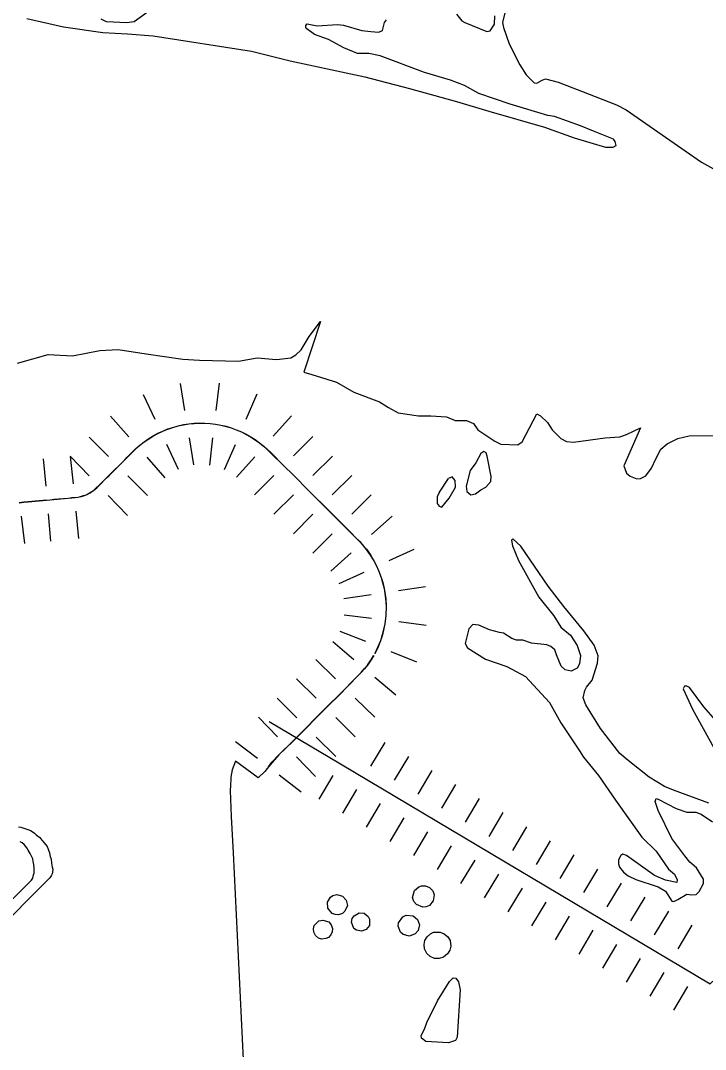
# Model space of a CAD drawing. Extents: x -19 to 366, y -4 to 359.
# Drawn here: x 158.168 to 158.875, y 190.486 to 191.549 of the extents above; entities that cross this region are included whole.
import ezdxf

# ---------------------------------------------------------------- set-up
doc = ezdxf.new("R2010")
doc.units = 0
for name, color, linetype in [('Level 29', 7, 'Continuous'), ('Level 33', 7, 'Continuous'), ('Level 35', 7, 'Continuous'), ('Level 57', 7, 'Continuous'), ('Level 60', 7, 'Continuous'), ('Level 9', 7, 'Continuous')]:
    doc.layers.add(name, color=color, linetype=linetype)

msp = doc.modelspace()

# ---------------------------------------------------------------- linework, layer by layer
at = {"layer": 'Level 29'}
for p, q in [((158.3374, 191.1458), (158.3329, 191.1738)), ((158.3697, 191.146), (158.3731, 191.1742)), ((158.3697, 191.146), (158.3731, 191.1742)), ((158.3066, 191.1365), (158.2945, 191.1622)), ((158.4008, 191.137), (158.4121, 191.1631)), ((158.2794, 191.1188), (158.2606, 191.1401)), ((158.2794, 191.1188), (158.2606, 191.1401)), ((158.4285, 191.1193), (158.4474, 191.1405)), ((158.2585, 191.0983), (158.2385, 191.1184)), ((158.3465, 191.0897), (158.342, 191.1177)), ((158.363, 191.0896), (158.3663, 191.1178)), ((158.363, 191.0896), (158.3663, 191.1178)), ((158.4495, 191.099), (158.4695, 191.1191)), ((158.4495, 191.099), (158.4695, 191.1191)), ((158.3307, 191.085), (158.3186, 191.1107)), ((158.3783, 191.0848), (158.3896, 191.1109)), ((158.2387, 191.0785), (158.219, 191.0989)), ((158.2222, 191.0702), (158.2194, 191.0984)), ((158.2222, 191.0702), (158.2194, 191.0984)), ((158.3171, 191.0763), (158.2983, 191.0976)), ((158.3171, 191.0763), (158.2983, 191.0976)), ((158.3906, 191.0769), (158.4096, 191.0981)), ((158.4696, 191.0788), (158.4898, 191.0988)), ((158.194, 191.0676), (158.1915, 191.0959)), ((158.2987, 191.0582), (158.2786, 191.0783)), ((158.4094, 191.0587), (158.4294, 191.0789)), ((158.4094, 191.0587), (158.4294, 191.0789)), ((158.4896, 191.0587), (158.5097, 191.0788)), ((158.278, 191.0375), (158.2583, 191.058)), ((158.4292, 191.0388), (158.4494, 191.0588)), ((158.5097, 191.0387), (158.5298, 191.0588)), ((158.5097, 191.0387), (158.5298, 191.0588)), ((158.1722, 191.0084), (158.1688, 191.0366)), ((158.1991, 191.011), (158.1966, 191.0393)), ((158.2278, 191.0136), (158.225, 191.0419)), ((158.2278, 191.0136), (158.225, 191.0419)), ((158.4494, 191.0186), (158.4695, 191.0387)), ((158.5302, 191.0179), (158.5513, 191.0369)), ((158.4696, 190.9984), (158.4896, 191.0186)), ((158.4696, 190.9984), (158.4896, 191.0186)), ((158.5483, 190.9908), (158.5741, 191.0026)), ((158.488, 190.98), (158.5091, 190.999)), ((158.4966, 190.9671), (158.5224, 190.979)), ((158.5579, 190.96), (158.586, 190.9641)), ((158.5579, 190.96), (158.586, 190.9641)), ((158.5016, 190.9516), (158.5297, 190.9558)), ((158.5016, 190.9516), (158.5297, 190.9558)), ((158.502, 190.9348), (158.5302, 190.9313)), ((158.5584, 190.9278), (158.5866, 190.9243)), ((158.4974, 190.9181), (158.5238, 190.9075)), ((158.512, 190.8885), (158.4903, 190.9069)), ((158.5501, 190.897), (158.5765, 190.8864)), ((158.493, 190.8688), (158.4727, 190.8887)), ((158.473, 190.8487), (158.4528, 190.8688)), ((158.473, 190.8487), (158.4528, 190.8688)), ((158.5553, 190.8517), (158.5336, 190.8701)), ((158.453, 190.8286), (158.4328, 190.8486)), ((158.5336, 190.829), (158.5133, 190.8489)), ((158.433, 190.8088), (158.4133, 190.8293)), ((158.5133, 190.8087), (158.4931, 190.8287)), ((158.5133, 190.8087), (158.4931, 190.8287)), ((158.4123, 190.7864), (158.3898, 190.8038)), ((158.4932, 190.7885), (158.4731, 190.8086)), ((158.5295, 190.7787), (158.5441, 190.8031)), ((158.4724, 190.7679), (158.4527, 190.7883)), ((158.5539, 190.7642), (158.5685, 190.7886)), ((158.4574, 190.7518), (158.4348, 190.7691)), ((158.4761, 190.7444), (158.4906, 190.7688)), ((158.4761, 190.7444), (158.4906, 190.7688)), ((158.5784, 190.7496), (158.5929, 190.7741)), ((158.5784, 190.7496), (158.5929, 190.7741)), ((158.6028, 190.7351), (158.6173, 190.7595)), ((158.5005, 190.7299), (158.515, 190.7543)), ((158.5249, 190.7154), (158.5394, 190.7398)), ((158.6272, 190.7206), (158.6417, 190.745)), ((158.5493, 190.7008), (158.5638, 190.7252)), ((158.5493, 190.7008), (158.5638, 190.7252)), ((158.6516, 190.706), (158.6661, 190.7305)), ((158.6516, 190.706), (158.6661, 190.7305)), ((158.676, 190.6915), (158.6905, 190.7159)), ((158.5737, 190.6863), (158.5882, 190.7107)), ((158.5981, 190.6718), (158.6126, 190.6962)), ((158.7004, 190.677), (158.7149, 190.7014)), ((158.7248, 190.6624), (158.7393, 190.6868)), ((158.7248, 190.6624), (158.7393, 190.6868)), ((158.6225, 190.6572), (158.6371, 190.6816)), ((158.6225, 190.6572), (158.6371, 190.6816)), ((158.7492, 190.6479), (158.7638, 190.6723)), ((158.6469, 190.6427), (158.6615, 190.6671)), ((158.6713, 190.6282), (158.6859, 190.6526)), ((158.7736, 190.6334), (158.7882, 190.6578)), ((158.798, 190.6188), (158.8126, 190.6432)), ((158.798, 190.6188), (158.8126, 190.6432)), ((158.6957, 190.6136), (158.7103, 190.638)), ((158.6957, 190.6136), (158.7103, 190.638)), ((158.8225, 190.6043), (158.837, 190.6287)), ((158.7202, 190.5991), (158.7347, 190.6235)), ((158.7446, 190.5845), (158.7591, 190.609)), ((158.8469, 190.5898), (158.8614, 190.6142)), ((158.769, 190.57), (158.7835, 190.5944)), ((158.769, 190.57), (158.7835, 190.5944)), ((158.7934, 190.5555), (158.8079, 190.5799)), ((158.8178, 190.5409), (158.8323, 190.5654)), ((158.8422, 190.5264), (158.8567, 190.5508)), ((158.8422, 190.5264), (158.8567, 190.5508))]:
    msp.add_line(p, q, dxfattribs=at)
for points in [[(158.1664, 191.0506), (158.1712, 191.0512), (158.1754, 191.0516), (158.1793, 191.052), (158.1831, 191.0523), (158.1869, 191.0527), (158.1906, 191.053), (158.1982, 191.0537), (158.202, 191.054), (158.217, 191.0554), (158.2206, 191.0557), (158.224, 191.0561), (158.2267, 191.0564), (158.2286, 191.0567), (158.2306, 191.0572), (158.2328, 191.0578), (158.2346, 191.0584), (158.2362, 191.0591), (158.2379, 191.06), (158.2397, 191.061), (158.2414, 191.0621), (158.2431, 191.0633), (158.2446, 191.0645), (158.2463, 191.0661), (158.2487, 191.0684), (158.2565, 191.0762), (158.2591, 191.0788), (158.2753, 191.095), (158.278, 191.0977), (158.2835, 191.1032), (158.2869, 191.1064), (158.2909, 191.11), (158.2953, 191.1135), (158.3001, 191.1168), (158.3049, 191.1197), (158.3096, 191.1222), (158.3146, 191.1246), (158.3197, 191.1266), (158.3249, 191.1284), (158.3303, 191.1299), (158.3358, 191.1311), (158.3414, 191.132), (158.3469, 191.1326), (158.3525, 191.1328), (158.358, 191.1328), (158.3634, 191.1324), (158.369, 191.1318), (158.3745, 191.1308), (158.3799, 191.1295), (158.3852, 191.1279), (158.3905, 191.126), (158.3958, 191.1237), (158.4006, 191.1212), (158.4053, 191.1186), (158.41, 191.1156), (158.4144, 191.1124), (158.4187, 191.109), (158.4225, 191.1056), (158.4259, 191.1023), (158.4287, 191.0995), (158.4368, 191.0915), (158.4395, 191.0888), (158.4491, 191.0793), (158.466, 191.0622), (158.4736, 191.0546), (158.478, 191.0503), (158.4931, 191.0352), (158.5089, 191.0194), (158.5132, 191.0151), (158.5179, 191.0104), (158.5205, 191.0075), (158.5247, 191.0024), (158.5288, 190.9966), (158.5324, 190.9906), (158.5349, 190.986), (158.5372, 190.9808), (158.5401, 190.9734), (158.5416, 190.9683), (158.5432, 190.962), (158.5447, 190.9516), (158.5452, 190.9436), (158.5449, 190.934), (158.5438, 190.9255), (158.5412, 190.9142), (158.5393, 190.9081), (158.5368, 190.9019), (158.535, 190.8979), (158.5333, 190.8947)], [(158.4236, 190.7778), (158.4272, 190.7825), (158.4344, 190.7904), (158.4491, 190.8046), (158.4855, 190.8412), (158.4962, 190.8517), (158.516, 190.8718), (158.5193, 190.8753), (158.5226, 190.879), (158.5258, 190.8828), (158.5293, 190.8881), (158.5322, 190.8929)], [(158.4245, 190.8245), (158.4981, 190.7809), (158.8797, 190.5537), (158.9662, 190.6351), (159.2205, 190.8336)]]:
    msp.add_lwpolyline(points, dxfattribs=at)
at = {"layer": 'Level 33'}
for points in [[(158.1664, 191.0508), (158.1712, 191.0514), (158.1754, 191.0518), (158.1793, 191.0521), (158.1831, 191.0525), (158.1868, 191.0528), (158.1906, 191.0532), (158.1982, 191.0538), (158.202, 191.0542), (158.217, 191.0555), (158.2206, 191.0559), (158.224, 191.0562), (158.2267, 191.0565), (158.2286, 191.0568), (158.2305, 191.0573), (158.2328, 191.058), (158.2345, 191.0586), (158.2362, 191.0593), (158.2379, 191.0601), (158.2396, 191.0611), (158.2413, 191.0622), (158.243, 191.0634), (158.2445, 191.0646), (158.2462, 191.0662), (158.2486, 191.0685), (158.2564, 191.0763), (158.259, 191.0789), (158.2752, 191.0951), (158.2779, 191.0978), (158.2834, 191.1033), (158.2868, 191.1065), (158.2908, 191.1101), (158.2952, 191.1136), (158.3001, 191.1169), (158.3048, 191.1198), (158.3096, 191.1224), (158.3146, 191.1247), (158.3197, 191.1268), (158.3249, 191.1285), (158.3303, 191.1301), (158.3358, 191.1313), (158.3413, 191.1322), (158.3469, 191.1327), (158.3525, 191.133), (158.358, 191.1329), (158.3634, 191.1326), (158.369, 191.1319), (158.3745, 191.1309), (158.3799, 191.1296), (158.3852, 191.128), (158.3905, 191.1261), (158.3958, 191.1238), (158.4007, 191.1214), (158.4054, 191.1187), (158.41, 191.1158), (158.4145, 191.1125), (158.4188, 191.1091), (158.4226, 191.1057), (158.426, 191.1024), (158.4288, 191.0996), (158.4369, 191.0916), (158.4396, 191.0889), (158.4492, 191.0794), (158.4661, 191.0623), (158.4737, 191.0547), (158.4781, 191.0504), (158.4932, 191.0353), (158.509, 191.0195), (158.5133, 191.0152), (158.518, 191.0105), (158.5206, 191.0076), (158.5248, 191.0025), (158.5289, 190.9967), (158.5325, 190.9907), (158.535, 190.986), (158.5374, 190.9808), (158.5402, 190.9735), (158.5418, 190.9683), (158.5433, 190.9621), (158.5449, 190.9516), (158.5453, 190.9436), (158.545, 190.934), (158.5439, 190.9255), (158.5414, 190.9141), (158.5394, 190.908), (158.5369, 190.9018), (158.5351, 190.8979), (158.5334, 190.8946)], [(158.5324, 190.8928), (158.5295, 190.888), (158.5259, 190.8827), (158.5227, 190.8789), (158.5194, 190.8752), (158.5161, 190.8717), (158.4964, 190.8516), (158.4857, 190.8411), (158.4493, 190.8045), (158.4345, 190.7902), (158.4274, 190.7824), (158.4225, 190.7761), (158.4198, 190.773)], [(158.4198, 190.773), (158.4129, 190.7664), (158.3897, 190.7837), (158.3861, 190.7749), (158.3849, 190.7673), (158.3846, 190.7574), (158.3841, 190.7543), (158.3842, 190.7534), (158.3853, 190.7267), (158.3873, 190.6891)], [(158.3873, 190.6891), (158.3976, 190.4755)]]:
    msp.add_lwpolyline(points, dxfattribs=at)
at = {"layer": 'Level 35'}
for points in [[(158.6495, 191.0989), (158.6486, 191.1023), (158.6461, 191.1034), (158.6431, 191.1015), (158.6379, 191.092), (158.6319, 191.0839), (158.6277, 191.0677), (158.6287, 191.0622), (158.6328, 191.0588), (158.6374, 191.0597), (158.643, 191.0639), (158.648, 191.0668), (158.6535, 191.0727), (158.6537, 191.0778)], [(158.6537, 191.0778), (158.6495, 191.0989)], [(158.6004, 191.0617), (158.598, 191.0569), (158.598, 191.0499), (158.5999, 191.0472), (158.6029, 191.0461), (158.6103, 191.0552), (158.6167, 191.0666), (158.6165, 191.0736), (158.6133, 191.0774), (158.6095, 191.0755)], [(158.6004, 191.0617), (158.6095, 191.0755)], [(158.7867, 190.7917), (158.7666, 190.8175), (158.7516, 190.8418), (158.7488, 190.8491), (158.7503, 190.8567), (158.752, 190.8603), (158.7579, 190.8675), (158.7634, 190.8848), (158.7641, 190.8924), (158.76, 190.9034), (158.7492, 190.9182), (158.7287, 190.9433), (158.7127, 190.9644), (158.6844, 191.0058), (158.6761, 191.0134), (158.6748, 191.0119), (158.6757, 191.006), (158.682, 190.991), (158.703, 190.953), (158.7183, 190.9338), (158.7255, 190.9222), (158.7357, 190.914), (158.7424, 190.9032), (158.7458, 190.8928), (158.745, 190.8844), (158.7426, 190.8798), (158.7363, 190.8768), (158.7301, 190.8779), (158.7261, 190.8817), (158.721, 190.8935), (158.7195, 190.8988), (158.7153, 190.9023), (158.7111, 190.9038), (158.6954, 190.9057), (158.6865, 190.9086), (158.6797, 190.9087), (158.6751, 190.9105), (158.6664, 190.916), (158.6623, 190.9167)], [(158.6623, 190.9167), (158.6518, 190.9192), (158.6409, 190.9243), (158.6346, 190.9247), (158.6306, 190.9204), (158.6268, 190.9052), (158.6291, 190.9008), (158.6479, 190.889), (158.6698, 190.8814), (158.6891, 190.8713)], [(158.6891, 190.8713), (158.7138, 190.8443), (158.7255, 190.8232), (158.7448, 190.7944)], [(158.8853, 190.8262), (158.8732, 190.8397), (158.8585, 190.8598), (158.8558, 190.8612), (158.8533, 190.861), (158.852, 190.8585), (158.8617, 190.8374), (158.8948, 190.7776)], [(158.7448, 190.7944), (158.749, 190.7879), (158.7645, 190.7689), (158.7821, 190.7434), (158.8094, 190.7052), (158.8239, 190.6906), (158.8368, 190.6722), (158.8431, 190.6669), (158.8459, 190.661), (158.8453, 190.6583), (158.8336, 190.6608), (158.8224, 190.6655), (158.7933, 190.6863), (158.7895, 190.6876), (158.7876, 190.6861), (158.7853, 190.6819), (158.7851, 190.6775), (158.7862, 190.6741), (158.7904, 190.669), (158.7953, 190.6654), (158.8031, 190.6616), (158.826, 190.6539), (158.8338, 190.6494), (158.8404, 190.6391), (158.8423, 190.6389), (158.8463, 190.6408), (158.8556, 190.6463), (158.8607, 190.6456), (158.8654, 190.6461), (158.8686, 190.649), (158.873, 190.6572), (158.873, 190.6617), (158.8658, 190.6735), (158.8588, 190.6794), (158.8535, 190.6858), (158.8402, 190.7037), (158.826, 190.7328), (158.823, 190.7419), (158.824, 190.7453), (158.826, 190.7446), (158.8448, 190.7347), (158.8558, 190.7309), (158.8651, 190.7311), (158.8707, 190.729)], [(158.8783, 190.7402), (158.842, 190.7537), (158.8327, 190.7575), (158.8168, 190.7672), (158.795, 190.7843), (158.7867, 190.7917)], [(158.8707, 190.729), (158.8821, 190.721)], [(158.5949, 190.6455), (158.5939, 190.6396), (158.5901, 190.6347), (158.5865, 190.6331), (158.5831, 190.6328), (158.5764, 190.6355), (158.5739, 190.6387), (158.5725, 190.643), (158.5744, 190.65), (158.5789, 190.6539), (158.5819, 190.6549), (158.5857, 190.6548), (158.59, 190.6532), (158.5933, 190.6497), (158.5949, 190.6455)], [(158.4943, 190.6459), (158.5003, 190.6443), (158.504, 190.6402), (158.5053, 190.6345), (158.5027, 190.6286), (158.5, 190.6263), (158.496, 190.6251), (158.4925, 190.6252), (158.4894, 190.6265), (158.4849, 190.6319), (158.4848, 190.6381), (158.4879, 190.6431), (158.4903, 190.6448), (158.4943, 190.6459)], [(158.4799, 190.6196), (158.4859, 190.6176), (158.4885, 190.6147), (158.4898, 190.611), (158.4895, 190.6075), (158.4882, 190.6044), (158.4857, 190.6017), (158.483, 190.6004), (158.4786, 190.6), (158.4752, 190.601), (158.4724, 190.6035), (158.4705, 190.6071), (158.4701, 190.6104), (158.4709, 190.6139), (158.4758, 190.6187), (158.4799, 190.6196)], [(158.5174, 190.627), (158.5224, 190.6267), (158.5267, 190.6234), (158.5281, 190.6206), (158.5279, 190.6138), (158.5247, 190.6098), (158.5197, 190.608), (158.5145, 190.6091), (158.5119, 190.611), (158.5094, 190.6174), (158.5102, 190.6211), (158.5121, 190.6241), (158.5174, 190.627)], [(158.566, 190.6246), (158.573, 190.6238), (158.5777, 190.62), (158.5797, 190.6147), (158.5782, 190.6089), (158.5753, 190.6052), (158.5692, 190.6029), (158.5627, 190.6047), (158.5601, 190.6071), (158.5576, 190.6134), (158.558, 190.6167), (158.5623, 190.6229), (158.566, 190.6246)], [(158.5942, 190.6069), (158.601, 190.6072), (158.6053, 190.6055), (158.609, 190.6022), (158.6112, 190.5983), (158.6121, 190.5925), (158.6111, 190.5884), (158.6087, 190.5846), (158.6044, 190.5812), (158.6001, 190.5799), (158.5952, 190.5799), (158.5907, 190.582), (158.5872, 190.585), (158.5848, 190.5897), (158.5844, 190.5944), (158.5852, 190.5983), (158.5875, 190.6024), (158.5909, 190.6055), (158.5942, 190.6069)], [(158.5984, 190.5362), (158.6105, 190.556), (158.6145, 190.56), (158.6173, 190.5594), (158.6198, 190.5558), (158.6217, 190.5474), (158.6185, 190.4986), (158.6169, 190.495), (158.6096, 190.4929), (158.5863, 190.4941), (158.5817, 190.4975), (158.5813, 190.5003), (158.5849, 190.507), (158.5872, 190.5136)], [(158.5872, 190.5136), (158.5984, 190.5362)]]:
    msp.add_lwpolyline(points, dxfattribs=at)
at = {"layer": 'Level 57'}
for points in [[(158.1655, 190.7159), (158.1681, 190.7154), (158.1712, 190.7146), (158.1763, 190.7127), (158.1787, 190.7116), (158.182, 190.7093), (158.1839, 190.7076), (158.1875, 190.7047), (158.1897, 190.7022), (158.1922, 190.6992), (158.195, 190.6956), (158.1963, 190.6929), (158.1977, 190.6889), (158.1984, 190.6853), (158.1992, 190.6825), (158.1998, 190.6783), (158.2003, 190.6743), (158.2009, 190.672), (158.2007, 190.669), (158.2003, 190.6673), (158.1992, 190.6652), (158.1979, 190.6631), (158.0777, 190.5427)], [(158.0622, 190.5443), (158.1789, 190.6607), (158.1804, 190.6629), (158.1812, 190.6663), (158.1816, 190.6681), (158.1818, 190.6703), (158.1818, 190.6732), (158.1814, 190.677), (158.1808, 190.6802), (158.1802, 190.6827), (158.1789, 190.6855), (158.1776, 190.6884), (158.1757, 190.6916), (158.174, 190.6941), (158.1715, 190.6975), (158.1695, 190.6992), (158.1672, 190.7004)]]:
    msp.add_lwpolyline(points, dxfattribs=at)
at = {"layer": 'Level 60'}
for points in [[(0, 189.5162), (7.1121, 189.5206), (14.2243, 189.5339), (21.3364, 189.556), (28.4484, 189.5869), (35.5605, 189.6267), (42.6725, 189.6754), (49.7844, 189.7329), (56.8962, 189.7992), (64.0079, 189.8744), (71.1196, 189.9584), (78.2311, 190.0512), (85.3425, 190.1529), (92.4538, 190.2635), (99.5649, 190.3829), (106.6759, 190.5111), (113.7867, 190.6482), (120.8974, 190.7941), (128.0078, 190.9489), (135.1181, 191.1125), (142.2282, 191.2849), (149.338, 191.4662), (156.4476, 191.6563), (163.5569, 191.8553), (170.666, 192.0631), (177.7749, 192.2798), (184.8835, 192.5053), (191.9917, 192.7396), (199.0997, 192.9828), (206.2074, 193.2348), (213.3147, 193.4956), (220.4218, 193.7653), (227.5285, 194.0438), (234.6348, 194.3312), (241.7408, 194.6274), (248.8464, 194.9324), (255.9516, 195.2463), (263.0564, 195.569), (270.1608, 195.9005), (277.2648, 196.2409), (284.3683, 196.5901), (291.4715, 196.9481), (298.5741, 197.315), (305.6763, 197.6907), (312.7781, 198.0753), (319.8793, 198.4686), (326.9801, 198.8708), (334.0804, 199.2818), (341.1801, 199.7017)], [(0, 180.8999), (7.1228, 180.9044), (14.2457, 180.9176), (21.3685, 180.9397), (28.4912, 180.9706), (35.614, 181.0103), (42.7366, 181.0589), (49.8592, 181.1163), (56.9818, 181.1825), (64.1042, 181.2575), (71.2266, 181.3414), (78.3488, 181.4341), (85.4709, 181.5357), (92.5929, 181.646), (99.7147, 181.7652), (106.8364, 181.8933), (113.9579, 182.0301), (121.0793, 182.1758), (128.2005, 182.3303), (135.3214, 182.4936), (142.4422, 182.6658), (149.5627, 182.8468), (156.683, 183.0366), (163.8031, 183.2352), (170.9229, 183.4427), (178.0425, 183.659), (185.1617, 183.8841), (192.2807, 184.1181), (199.3994, 184.3608), (206.5178, 184.6124), (213.6359, 184.8728), (220.7537, 185.1421), (227.8711, 185.4201), (234.9881, 185.707), (242.1048, 186.0027), (249.2212, 186.3073), (256.3371, 186.6206), (263.4526, 186.9428), (270.5678, 187.2738), (277.6825, 187.6136), (284.7968, 187.9622), (291.9107, 188.3197), (299.0241, 188.6859), (306.1371, 189.061), (313.2495, 189.4449), (320.3615, 189.8377), (327.4731, 190.2392), (334.5841, 190.6495), (341.6946, 191.0687)]]:
    msp.add_spline(points, degree=3, dxfattribs=at)
at = {"layer": 'Level 9'}
for points in [[(158.2998, 191.558), (158.285, 191.5473), (158.2771, 191.5462), (158.2566, 191.5475), (158.2511, 191.5502)], [(158.618, 191.5554), (158.6235, 191.5485), (158.6265, 191.5468), (158.6492, 191.5375), (158.6528, 191.5382), (158.657, 191.5449), (158.6576, 191.5534)], [(158.6678, 191.5567), (158.6655, 191.5466), (158.6663, 191.5415), (158.6723, 191.5246), (158.6833, 191.5029)], [(158.1741, 191.5508), (158.2119, 191.5422), (158.2525, 191.5363), (158.2782, 191.535), (158.3045, 191.5329), (158.4062, 191.5169), (158.4462, 191.507), (158.5231, 191.4906), (158.5693, 191.4786)], [(158.5693, 191.4786), (158.6178, 191.4651), (158.6513, 191.4552), (158.7089, 191.4387), (158.7394, 191.4276), (158.7716, 191.4178), (158.7797, 191.4178), (158.7827, 191.4196), (158.7816, 191.4238), (158.7799, 191.4263), (158.7593, 191.4345), (158.746, 191.44), (158.7191, 191.4495), (158.7123, 191.4505), (158.6733, 191.4624), (158.6409, 191.4735), (158.6261, 191.4815), (158.6117, 191.4872), (158.5848, 191.495), (158.539, 191.5123), (158.5275, 191.5147), (158.5157, 191.5146), (158.5015, 191.5206), (158.4858, 191.5292), (158.4714, 191.5343), (158.4634, 191.54), (158.4623, 191.5414), (158.4623, 191.5435), (158.4636, 191.5452), (158.4739, 191.5434), (158.4951, 191.5446), (158.5011, 191.544), (158.5201, 191.5383), (158.5294, 191.5373)], [(158.5294, 191.5373), (158.5375, 191.5368), (158.5413, 191.5385), (158.5436, 191.5466), (158.5456, 191.5493)], [(158.6833, 191.5029), (158.6898, 191.4926), (158.6981, 191.4843), (158.7009, 191.4839), (158.7062, 191.4871), (158.7098, 191.4884), (158.7227, 191.485), (158.747, 191.4759), (158.7831, 191.4616), (158.7932, 191.4563), (158.871, 191.4023), (158.8962, 191.3883)], [(158.2973, 191.2046), (158.3353, 191.1989), (158.3526, 191.1978), (158.3929, 191.197), (158.4122, 191.2002), (158.4319, 191.1985), (158.4469, 191.2002), (158.4518, 191.2034), (158.4575, 191.2084), (158.4656, 191.2222), (158.4774, 191.238), (158.4603, 191.1854), (158.4686, 191.1831), (158.494, 191.1751), (158.512, 191.1647), (158.5382, 191.1548), (158.5476, 191.1491), (158.5575, 191.1435), (158.5787, 191.1405), (158.5914, 191.1405), (158.6077, 191.1395), (158.6166, 191.1357), (158.6283, 191.1355), (158.6355, 191.1325), (158.64, 191.1258), (158.6573, 191.1141), (158.6637, 191.111), (158.6811, 191.1104), (158.6857, 191.1135), (158.7008, 191.1425), (158.7046, 191.1404), (158.712, 191.1334), (158.7166, 191.1258), (158.7255, 191.1169), (158.7313, 191.1138), (158.7387, 191.1131), (158.7713, 191.1176), (158.7864, 191.1186), (158.7936, 191.121)], [(158.1647, 191.1948), (158.1963, 191.2037), (158.2213, 191.2022), (158.2497, 191.2079), (158.2685, 191.2088), (158.2973, 191.2046)], [(158.7936, 191.121), (158.808, 191.1279), (158.7906, 191.0889), (158.7936, 191.0813), (158.7972, 191.0781), (158.8042, 191.0754), (158.808, 191.0756), (158.8135, 191.0785), (158.8194, 191.0864), (158.8237, 191.0959), (158.8289, 191.106), (158.8355, 191.1115), (158.8463, 191.117), (158.8582, 191.1199), (158.8838, 191.12)]]:
    msp.add_lwpolyline(points, dxfattribs=at)

doc.saveas('drawing.dxf')
